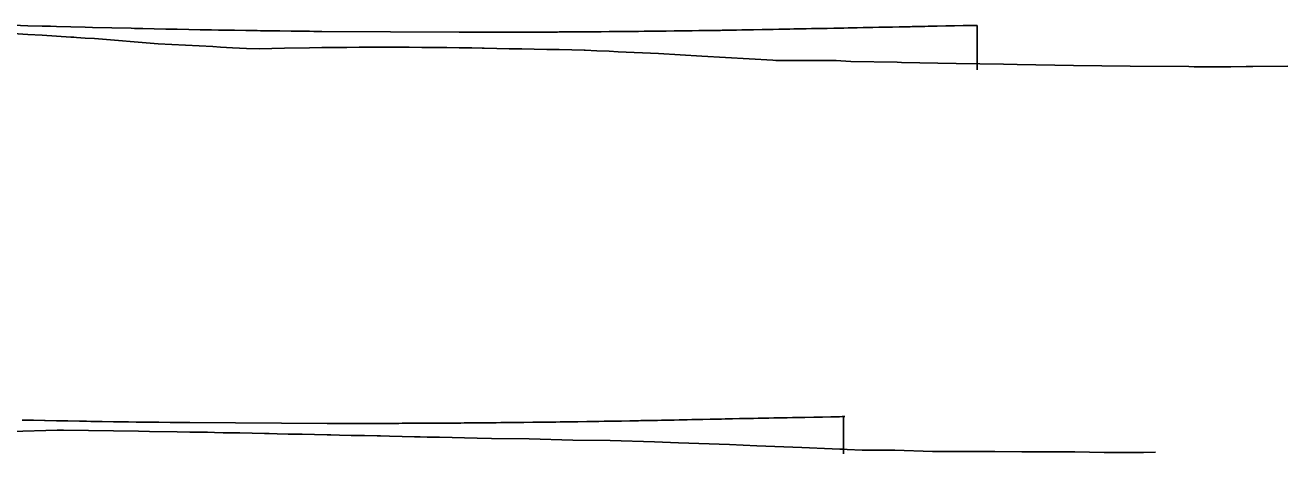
# Model space of a CAD drawing. Extents: x -70 to 701944, y -4 to 666871.
# Drawn here: x 700276.1 to 700576.8, y 666718.8 to 666820.9 of the extents above; entities that cross this region are included whole.
import ezdxf

# ---------------------------------------------------------------- set-up
doc = ezdxf.new("R2010")
doc.units = 0
for name, color, linetype in [('R_Fin Surface', 7, 'Continuous'), ('R_No Plot', 7, 'Continuous'), ('T_Notes', 7, 'Continuous')]:
    doc.layers.add(name, color=color, linetype=linetype)

msp = doc.modelspace()

# ---------------------------------------------------------------- linework, layer by layer
at = {"layer": 'R_Fin Surface'}
for points in [[(700273.24, 666820.9), (700276.67, 666820.8), (700276.67, 666820.8), (700280.09, 666820.7), (700280.09, 666820.7), (700282.1, 666820.65), (700282.1, 666820.65), (700283.52, 666820.61), (700286.94, 666820.52), (700286.94, 666820.52), (700290.37, 666820.43), (700290.37, 666820.43), (700292.1, 666820.39), (700301.34, 666820.17), (700301.34, 666820.17), (700302.1, 666820.15), (700304.07, 666820.11), (700306.81, 666820.05), (700309.54, 666819.99), (700312.1, 666819.94), (700312.28, 666819.94), (700315.01, 666819.89), (700317.73, 666819.84), (700320.46, 666819.79), (700322.1, 666819.76), (700323.18, 666819.74), (700325.89, 666819.7), (700328.6, 666819.66), (700331.31, 666819.62), (700332.1, 666819.61), (700334, 666819.58), (700336.69, 666819.55), (700339.38, 666819.51), (700342.05, 666819.48), (700342.1, 666819.48), (700343.74, 666819.46), (700343.74, 666819.46), (700343.74, 666819.46), (700344.82, 666819.45), (700344.82, 666819.45), (700346.71, 666819.43), (700346.71, 666819.43), (700379.45, 666819.25), (700381.01, 666819.25), (700381.02, 666819.25), (700382.1, 666819.25), (700382.1, 666819.25), (700382.43, 666819.25), (700382.43, 666819.25), (700384.1, 666819.25), (700384.1, 666819.25), (700385.4, 666819.25), (700387.2, 666819.25), (700387.2, 666819.25), (700388.38, 666819.25), (700390.31, 666819.25), (700390.31, 666819.25), (700391.36, 666819.25), (700392.1, 666819.25), (700393.43, 666819.26), (700393.43, 666819.26), (700394.33, 666819.26), (700396.56, 666819.27), (700396.56, 666819.27), (700397.31, 666819.27), (700399.7, 666819.28), (700399.7, 666819.28), (700400.29, 666819.28), (700402.1, 666819.29), (700402.1, 666819.29), (700402.85, 666819.29), (700403.26, 666819.3), (700405.31, 666819.31), (700405.31, 666819.31), (700405.32, 666819.31), (700406.02, 666819.31), (700406.24, 666819.31), (700409.2, 666819.33), (700409.21, 666819.33), (700409.21, 666819.33), (700409.29, 666819.33), (700411.28, 666819.35), (700412.1, 666819.35), (700412.19, 666819.35), (700412.19, 666819.35), (700412.39, 666819.35), (700413.26, 666819.36), (700413.26, 666819.36), (700413.26, 666819.36), (700415.17, 666819.38), (700415.24, 666819.38), (700415.52, 666819.38), (700417.46, 666819.4), (700418.18, 666819.4), (700419.67, 666819.42), (700420.84, 666819.43), (700421.88, 666819.44), (700422.1, 666819.44), (700423.48, 666819.46), (700424.08, 666819.46), (700426.11, 666819.48), (700426.27, 666819.49), (700428.45, 666819.51), (700428.73, 666819.52), (700430.62, 666819.54), (700431.34, 666819.55), (700432.1, 666819.56), (700432.77, 666819.57), (700433.94, 666819.58), (700434.92, 666819.6), (700436.52, 666819.62), (700437.05, 666819.62), (700439.09, 666819.65), (700439.17, 666819.66), (700441.28, 666819.69), (700441.65, 666819.69), (700442.1, 666819.7), (700443.37, 666819.72), (700444.19, 666819.73), (700445.45, 666819.75), (700446.72, 666819.78), (700447.51, 666819.79), (700449.23, 666819.82), (700449.55, 666819.82), (700451.57, 666819.86), (700451.72, 666819.86), (700452.1, 666819.87), (700453.58, 666819.9), (700454.2, 666819.91), (700455.57, 666819.94), (700456.66, 666819.96), (700457.53, 666819.97), (700458.15, 666819.99), (700459.11, 666820.01), (700459.48, 666820.01), (700461.41, 666820.05), (700461.53, 666820.05), (700462.1, 666820.07), (700463.31, 666820.09), (700463.94, 666820.1), (700465.19, 666820.13), (700466.32, 666820.15), (700466.77, 666820.16), (700467.05, 666820.16), (700468.69, 666820.2), (700468.89, 666820.2), (700470.7, 666820.24), (700471.03, 666820.24), (700472.1, 666820.27), (700472.49, 666820.27), (700473.36, 666820.29), (700474.25, 666820.31), (700475.66, 666820.34), (700475.98, 666820.34), (700477.69, 666820.38), (700477.94, 666820.38), (700479.37, 666820.41), (700480.2, 666820.43), (700481.02, 666820.44), (700482.1, 666820.47), (700482.44, 666820.47), (700482.64, 666820.48), (700484.24, 666820.51), (700484.65, 666820.52), (700485.8, 666820.54), (700486.84, 666820.56), (700487.34, 666820.57), (700488.84, 666820.6), (700489, 666820.6), (700490.31, 666820.63), (700491.14, 666820.65), (700491.75, 666820.66), (700492.1, 666820.67), (700493.25, 666820.69), (700495.34, 666820.73), (700497.4, 666820.77), (700499.44, 666820.81), (700501.45, 666820.85), (700501.45, 666820.85), (700502.1, 666820.87), (700502.77, 666820.88)], [(700275.34, 666726.87), (700278.07, 666726.81), (700280.63, 666726.76), (700280.81, 666726.76), (700283.54, 666726.71), (700286.26, 666726.66), (700288.99, 666726.61), (700290.63, 666726.58), (700291.71, 666726.56), (700294.42, 666726.52), (700297.13, 666726.48), (700299.83, 666726.44), (700300.63, 666726.43), (700302.53, 666726.4), (700305.22, 666726.37), (700307.9, 666726.33), (700310.58, 666726.3), (700310.63, 666726.3), (700312.27, 666726.28), (700312.27, 666726.28), (700312.27, 666726.28), (700313.35, 666726.27), (700313.35, 666726.27), (700315.24, 666726.25), (700315.24, 666726.25), (700347.98, 666726.07), (700349.54, 666726.06), (700349.54, 666726.06), (700350.63, 666726.06), (700350.63, 666726.06), (700350.96, 666726.06), (700350.96, 666726.06), (700352.63, 666726.06), (700352.63, 666726.06), (700353.93, 666726.06), (700355.73, 666726.06), (700355.73, 666726.06), (700356.91, 666726.07), (700358.83, 666726.07), (700358.83, 666726.07), (700359.89, 666726.07), (700360.62, 666726.07), (700361.95, 666726.08), (700361.95, 666726.08), (700362.86, 666726.08), (700365.09, 666726.08), (700365.09, 666726.08), (700365.84, 666726.09), (700368.23, 666726.1), (700368.23, 666726.1), (700368.81, 666726.1), (700370.62, 666726.11), (700370.62, 666726.11), (700371.38, 666726.11), (700371.79, 666726.11), (700373.84, 666726.12), (700373.84, 666726.12), (700373.84, 666726.12), (700374.55, 666726.13), (700374.77, 666726.13), (700377.73, 666726.15), (700377.74, 666726.15), (700377.74, 666726.15), (700377.82, 666726.15), (700379.81, 666726.16), (700380.63, 666726.17), (700380.72, 666726.17), (700380.72, 666726.17), (700380.92, 666726.17), (700381.79, 666726.18), (700381.79, 666726.18), (700381.79, 666726.18), (700383.69, 666726.19), (700383.77, 666726.2), (700384.05, 666726.2), (700385.99, 666726.21), (700386.71, 666726.22), (700388.2, 666726.24), (700389.36, 666726.25), (700390.41, 666726.26), (700390.63, 666726.26), (700392.01, 666726.27), (700392.61, 666726.28), (700394.64, 666726.3), (700394.8, 666726.3), (700396.97, 666726.33), (700397.26, 666726.33), (700399.14, 666726.36), (700399.87, 666726.37), (700400.63, 666726.38), (700401.3, 666726.38), (700402.47, 666726.4), (700403.45, 666726.41), (700405.05, 666726.44), (700405.58, 666726.44), (700407.62, 666726.47), (700407.7, 666726.47), (700409.81, 666726.51), (700410.18, 666726.51), (700410.63, 666726.52), (700411.9, 666726.54), (700412.72, 666726.55), (700413.97, 666726.57), (700415.25, 666726.59), (700416.03, 666726.61), (700417.76, 666726.64), (700418.08, 666726.64), (700420.1, 666726.68), (700420.25, 666726.68), (700420.63, 666726.69), (700422.11, 666726.72), (700422.73, 666726.73), (700424.1, 666726.75), (700425.19, 666726.78), (700426.06, 666726.79), (700426.68, 666726.8), (700427.63, 666726.82), (700428.01, 666726.83), (700429.94, 666726.87), (700430.06, 666726.87), (700430.63, 666726.88), (700431.84, 666726.91), (700432.46, 666726.92), (700433.72, 666726.95), (700434.85, 666726.97), (700435.3, 666726.98), (700435.58, 666726.98), (700437.22, 666727.02), (700437.42, 666727.02), (700439.23, 666727.06), (700439.56, 666727.06), (700440.63, 666727.08), (700441.01, 666727.09), (700441.89, 666727.11), (700442.77, 666727.13), (700444.19, 666727.16), (700444.51, 666727.16), (700446.22, 666727.2), (700446.47, 666727.2), (700447.9, 666727.23), (700448.73, 666727.25), (700449.55, 666727.26), (700450.63, 666727.28), (700450.96, 666727.29), (700451.17, 666727.29), (700452.77, 666727.33), (700453.18, 666727.33), (700454.33, 666727.36), (700455.36, 666727.38), (700455.86, 666727.39), (700457.37, 666727.42), (700457.53, 666727.42), (700458.84, 666727.45), (700459.67, 666727.46), (700460.28, 666727.48), (700460.63, 666727.48), (700461.78, 666727.51), (700463.87, 666727.55), (700465.93, 666727.59), (700467.97, 666727.63), (700469.97, 666727.67), (700469.98, 666727.67), (700470.63, 666727.68), (700471.3, 666727.7)]]:
    msp.add_lwpolyline(points, dxfattribs=at)
at = {"layer": 'R_No Plot'}
for points in [[(700273.24, 666818.92), (700276.67, 666818.71), (700280.09, 666818.5), (700283.52, 666818.29), (700286.94, 666818.08), (700287.66, 666818.03), (700288.27, 666817.99), (700290.37, 666817.86), (700292.54, 666817.75), (700307.72, 666816.51), (700320.72, 666815.81), (700322.59, 666815.7), (700325.43, 666815.55), (700328.78, 666815.37), (700331.77, 666815.31), (700337.82, 666815.43), (700343.74, 666815.54), (700346.71, 666815.59), (700348.52, 666815.61), (700349.69, 666815.62), (700352.67, 666815.64), (700355.64, 666815.65), (700358.59, 666815.66), (700358.62, 666815.66), (700361.6, 666815.67), (700364.57, 666815.67), (700367.01, 666815.67), (700367.55, 666815.66), (700370.52, 666815.64), (700373.5, 666815.61), (700376.48, 666815.58), (700379.45, 666815.54), (700382.43, 666815.49), (700384.91, 666815.45), (700385.4, 666815.44), (700388.38, 666815.37), (700391.36, 666815.3), (700391.45, 666815.3), (700394.33, 666815.26), (700397.31, 666815.21), (700400.29, 666815.15), (700403.26, 666815.09), (700406.24, 666815.02), (700409.21, 666814.94), (700409.44, 666814.94), (700412.19, 666814.82), (700415.17, 666814.69), (700417.33, 666814.57), (700426.91, 666814.17), (700437.24, 666813.56), (700454.13, 666812.55), (700454.86, 666812.51), (700469.24, 666812.47), (700470.3, 666812.42), (700472.69, 666812.28), (700483.77, 666812.07), (700484.75, 666812.06), (700497.78, 666811.81), (700509.03, 666811.6), (700512.29, 666811.54), (700525.73, 666811.35), (700539.2, 666811.15), (700553.21, 666811.05), (700554.5, 666811.03), (700563.25, 666810.98), (700566.85, 666811.1), (700568.45, 666811.1), (700576.77, 666811.15)], [(700272.82, 666724.13), (700283.67, 666724.42), (700285.18, 666724.47), (700303.05, 666724.22), (700305.71, 666724.17), (700312.27, 666724.08), (700315.24, 666724.02), (700318.22, 666723.97), (700319.52, 666723.95), (700321.19, 666723.91), (700323.18, 666723.86), (700324.17, 666723.84), (700327.15, 666723.79), (700330.12, 666723.73), (700333.1, 666723.68), (700334.2, 666723.66), (700336.08, 666723.61), (700338.67, 666723.54), (700339.05, 666723.54), (700342.03, 666723.48), (700345, 666723.42), (700347.98, 666723.36), (700348.85, 666723.34), (700350.96, 666723.29), (700353.7, 666723.21), (700353.93, 666723.21), (700356.91, 666723.17), (700359.89, 666723.12), (700360.67, 666723.11), (700362.86, 666723.05), (700365.84, 666722.97), (700368.81, 666722.89), (700370.11, 666722.85), (700371.79, 666722.83), (700374.77, 666722.78), (700377.74, 666722.74), (700377.76, 666722.74), (700380.72, 666722.65), (700383.69, 666722.57), (700387.12, 666722.48), (700396.09, 666722.37), (700406.52, 666722.1), (700415.35, 666722), (700425.91, 666721.71), (700431.65, 666721.47), (700443.77, 666721.02), (700450.31, 666720.74), (700461.04, 666720.35), (700468.24, 666720.04), (700475.37, 666719.73), (700483.15, 666719.69), (700492.15, 666719.37), (700506.97, 666719.4), (700513.45, 666719.27), (700526.07, 666719.29), (700533.08, 666719.11), (700542.38, 666719.16), (700545.3, 666719.24)]]:
    msp.add_lwpolyline(points, dxfattribs=at)
at = {"layer": 'T_Notes'}
for p, q in [((700502.77, 666820.88), (700502.77, 666810.28)), ((700502.77, 666811.72), (700502.77, 666820.88)), ((700497.78, 666811.81), (700502.77, 666811.72)), ((700470.96, 666727.69), (700470.96, 666718.84)), ((700470.96, 666719.92), (700470.96, 666727.69))]:
    msp.add_line(p, q, dxfattribs=at)
for points in [[(700502.77, 666820.88), (700502.1, 666820.87), (700501.45, 666820.85), (700499.44, 666820.81), (700497.4, 666820.77), (700495.34, 666820.73), (700493.25, 666820.69), (700492.1, 666820.67), (700491.75, 666820.66), (700491.14, 666820.65), (700490.31, 666820.63), (700489, 666820.6), (700488.84, 666820.6), (700487.34, 666820.57), (700486.84, 666820.56), (700485.8, 666820.54), (700484.65, 666820.52), (700484.24, 666820.51), (700482.64, 666820.48), (700482.44, 666820.47), (700482.1, 666820.47), (700481.02, 666820.44), (700480.2, 666820.43), (700479.37, 666820.41), (700477.94, 666820.38), (700477.69, 666820.38), (700475.98, 666820.34), (700475.66, 666820.34), (700474.25, 666820.31), (700473.36, 666820.29), (700472.49, 666820.27), (700472.1, 666820.27), (700471.03, 666820.24), (700470.7, 666820.24), (700468.89, 666820.2), (700468.69, 666820.2), (700467.05, 666820.16), (700466.77, 666820.16), (700466.32, 666820.15), (700465.19, 666820.13), (700463.94, 666820.1), (700463.31, 666820.09), (700462.1, 666820.07), (700461.53, 666820.05), (700461.41, 666820.05), (700459.48, 666820.01), (700459.11, 666820.01), (700458.15, 666819.99), (700457.53, 666819.97), (700456.66, 666819.96), (700455.57, 666819.94), (700454.2, 666819.91), (700453.58, 666819.9), (700452.1, 666819.87), (700451.72, 666819.86), (700451.57, 666819.86), (700449.55, 666819.82), (700449.23, 666819.82), (700447.51, 666819.79), (700446.72, 666819.78), (700445.45, 666819.75), (700444.19, 666819.73), (700443.37, 666819.72), (700442.1, 666819.7), (700441.65, 666819.69), (700441.28, 666819.69), (700439.17, 666819.66), (700439.09, 666819.65), (700437.05, 666819.62), (700436.52, 666819.62), (700434.92, 666819.6), (700433.94, 666819.58), (700432.77, 666819.57), (700432.1, 666819.56), (700431.34, 666819.55), (700430.62, 666819.54), (700428.73, 666819.52), (700428.45, 666819.51), (700426.27, 666819.49), (700426.11, 666819.48), (700424.08, 666819.46), (700423.48, 666819.46), (700422.1, 666819.44), (700421.88, 666819.44), (700420.84, 666819.43), (700419.67, 666819.42), (700418.18, 666819.4), (700417.46, 666819.4), (700415.52, 666819.38), (700415.24, 666819.38), (700415.17, 666819.38), (700413.26, 666819.36), (700412.39, 666819.35), (700412.19, 666819.35), (700412.1, 666819.35), (700411.28, 666819.35), (700409.29, 666819.33), (700409.21, 666819.33), (700409.2, 666819.33), (700406.24, 666819.31), (700406.02, 666819.31), (700405.31, 666819.31), (700403.26, 666819.3), (700402.85, 666819.29), (700402.1, 666819.29), (700400.29, 666819.28), (700399.7, 666819.28), (700397.31, 666819.27), (700396.56, 666819.27), (700394.33, 666819.26), (700393.43, 666819.26), (700392.1, 666819.25), (700391.36, 666819.25), (700390.31, 666819.25), (700388.38, 666819.25), (700387.2, 666819.25), (700385.4, 666819.25), (700384.1, 666819.25), (700382.43, 666819.25), (700382.1, 666819.25), (700381.01, 666819.25), (700379.45, 666819.25), (700346.71, 666819.43), (700344.82, 666819.45), (700343.74, 666819.46), (700342.1, 666819.48), (700342.05, 666819.48), (700339.38, 666819.51), (700336.69, 666819.55), (700334, 666819.58), (700332.1, 666819.61), (700331.31, 666819.62), (700328.6, 666819.66), (700325.89, 666819.7), (700323.18, 666819.74), (700322.1, 666819.76), (700320.46, 666819.79), (700317.73, 666819.84), (700315.01, 666819.89), (700312.28, 666819.94), (700312.1, 666819.94), (700309.54, 666819.99), (700306.81, 666820.05), (700304.07, 666820.11), (700302.1, 666820.15), (700301.34, 666820.17), (700292.1, 666820.39), (700290.37, 666820.43), (700286.94, 666820.52), (700283.52, 666820.61), (700282.1, 666820.65), (700280.09, 666820.7), (700276.67, 666820.8), (700273.24, 666820.9)], [(700273.24, 666818.92), (700276.67, 666818.71), (700280.09, 666818.5), (700283.52, 666818.29), (700286.94, 666818.08), (700287.66, 666818.03), (700288.27, 666817.99), (700290.37, 666817.86), (700292.54, 666817.75), (700307.72, 666816.51), (700320.72, 666815.81), (700322.59, 666815.7), (700325.43, 666815.55), (700328.78, 666815.37), (700331.77, 666815.31), (700337.82, 666815.43), (700343.74, 666815.54), (700346.71, 666815.59), (700348.52, 666815.61), (700349.69, 666815.62), (700352.67, 666815.64), (700355.64, 666815.65), (700358.59, 666815.66), (700358.62, 666815.66), (700361.6, 666815.67), (700364.57, 666815.67), (700367.01, 666815.67), (700367.55, 666815.66), (700370.52, 666815.64), (700373.5, 666815.61), (700376.48, 666815.58), (700379.45, 666815.54), (700382.43, 666815.49), (700384.91, 666815.45), (700385.4, 666815.44), (700388.38, 666815.37), (700391.36, 666815.3), (700391.45, 666815.3), (700394.33, 666815.26), (700397.31, 666815.21), (700400.29, 666815.15), (700403.26, 666815.09), (700406.24, 666815.02), (700409.21, 666814.94), (700409.44, 666814.94), (700412.19, 666814.82), (700415.17, 666814.69), (700417.33, 666814.57), (700426.91, 666814.17), (700437.24, 666813.56), (700454.13, 666812.55), (700454.86, 666812.51), (700469.24, 666812.47), (700470.3, 666812.42), (700472.69, 666812.28), (700483.77, 666812.07), (700484.75, 666812.06), (700497.78, 666811.81)], [(700470.96, 666727.69), (700470.63, 666727.68), (700469.97, 666727.67), (700467.97, 666727.63), (700465.93, 666727.59), (700463.87, 666727.55), (700461.78, 666727.51), (700460.63, 666727.48), (700460.28, 666727.48), (700459.67, 666727.46), (700458.84, 666727.45), (700457.53, 666727.42), (700457.37, 666727.42), (700455.86, 666727.39), (700455.36, 666727.38), (700454.33, 666727.36), (700453.18, 666727.33), (700452.77, 666727.33), (700451.17, 666727.29), (700450.96, 666727.29), (700450.63, 666727.28), (700449.55, 666727.26), (700448.73, 666727.25), (700447.9, 666727.23), (700446.47, 666727.2), (700446.22, 666727.2), (700444.51, 666727.16), (700444.19, 666727.16), (700442.77, 666727.13), (700441.89, 666727.11), (700441.01, 666727.09), (700440.63, 666727.08), (700439.56, 666727.06), (700439.23, 666727.06), (700437.42, 666727.02), (700437.22, 666727.02), (700435.58, 666726.98), (700435.3, 666726.98), (700434.85, 666726.97), (700433.72, 666726.95), (700432.46, 666726.92), (700431.84, 666726.91), (700430.63, 666726.88), (700430.06, 666726.87), (700429.94, 666726.87), (700428.01, 666726.83), (700427.63, 666726.82), (700426.68, 666726.8), (700426.06, 666726.79), (700425.19, 666726.78), (700424.1, 666726.75), (700422.73, 666726.73), (700422.11, 666726.72), (700420.63, 666726.69), (700420.25, 666726.68), (700420.1, 666726.68), (700418.08, 666726.64), (700417.76, 666726.64), (700416.03, 666726.61), (700415.25, 666726.59), (700413.97, 666726.57), (700412.72, 666726.55), (700411.9, 666726.54), (700410.63, 666726.52), (700410.18, 666726.51), (700409.81, 666726.51), (700407.7, 666726.47), (700407.62, 666726.47), (700405.58, 666726.44), (700405.05, 666726.44), (700403.45, 666726.41), (700402.47, 666726.4), (700401.3, 666726.38), (700400.63, 666726.38), (700399.87, 666726.37), (700399.14, 666726.36), (700397.26, 666726.33), (700396.97, 666726.33), (700394.8, 666726.3), (700394.64, 666726.3), (700392.61, 666726.28), (700392.01, 666726.27), (700390.63, 666726.26), (700390.41, 666726.26), (700389.36, 666726.25), (700388.2, 666726.24), (700386.71, 666726.22), (700385.99, 666726.21), (700384.05, 666726.2), (700383.77, 666726.2), (700383.69, 666726.19), (700381.79, 666726.18), (700380.92, 666726.17), (700380.72, 666726.17), (700380.63, 666726.17), (700379.81, 666726.16), (700377.82, 666726.15), (700377.74, 666726.15), (700377.73, 666726.15), (700374.77, 666726.13), (700374.55, 666726.13), (700373.84, 666726.12), (700371.79, 666726.11), (700371.38, 666726.11), (700370.62, 666726.11), (700368.81, 666726.1), (700368.23, 666726.1), (700365.84, 666726.09), (700365.09, 666726.08), (700362.86, 666726.08), (700361.95, 666726.08), (700360.62, 666726.07), (700359.89, 666726.07), (700358.83, 666726.07), (700356.91, 666726.07), (700355.73, 666726.06), (700353.93, 666726.06), (700352.63, 666726.06), (700350.96, 666726.06), (700350.63, 666726.06), (700349.54, 666726.06), (700347.98, 666726.07), (700315.24, 666726.25), (700313.35, 666726.27), (700312.27, 666726.28), (700310.63, 666726.3), (700310.58, 666726.3), (700307.9, 666726.33), (700305.22, 666726.37), (700302.53, 666726.4), (700300.63, 666726.43), (700299.83, 666726.44), (700297.13, 666726.48), (700294.42, 666726.52), (700291.71, 666726.56), (700290.63, 666726.58), (700288.99, 666726.61), (700286.26, 666726.66), (700283.54, 666726.71), (700280.81, 666726.76), (700280.63, 666726.76), (700278.07, 666726.81), (700275.34, 666726.87)], [(700272.82, 666724.13), (700283.67, 666724.42), (700285.18, 666724.47), (700303.05, 666724.22), (700305.71, 666724.17), (700312.27, 666724.08), (700315.24, 666724.02), (700318.22, 666723.97), (700319.52, 666723.95), (700321.19, 666723.91), (700323.18, 666723.86), (700324.17, 666723.84), (700327.15, 666723.79), (700330.12, 666723.73), (700333.1, 666723.68), (700334.2, 666723.66), (700336.08, 666723.61), (700338.67, 666723.54), (700339.05, 666723.54), (700342.03, 666723.48), (700345, 666723.42), (700347.98, 666723.36), (700348.85, 666723.34), (700350.96, 666723.29), (700353.7, 666723.21), (700353.93, 666723.21), (700356.91, 666723.17), (700359.89, 666723.12), (700360.67, 666723.11), (700362.86, 666723.05), (700365.84, 666722.97), (700368.81, 666722.89), (700370.11, 666722.85), (700371.79, 666722.83), (700374.77, 666722.78), (700377.74, 666722.74), (700377.76, 666722.74), (700380.72, 666722.65), (700383.69, 666722.57), (700387.12, 666722.48), (700396.09, 666722.37), (700406.52, 666722.1), (700415.35, 666722), (700425.91, 666721.71), (700431.65, 666721.47), (700443.77, 666721.02), (700450.31, 666720.74), (700461.04, 666720.35), (700468.24, 666720.04), (700470.96, 666719.92)]]:
    msp.add_lwpolyline(points, dxfattribs=at)

doc.saveas('drawing.dxf')
